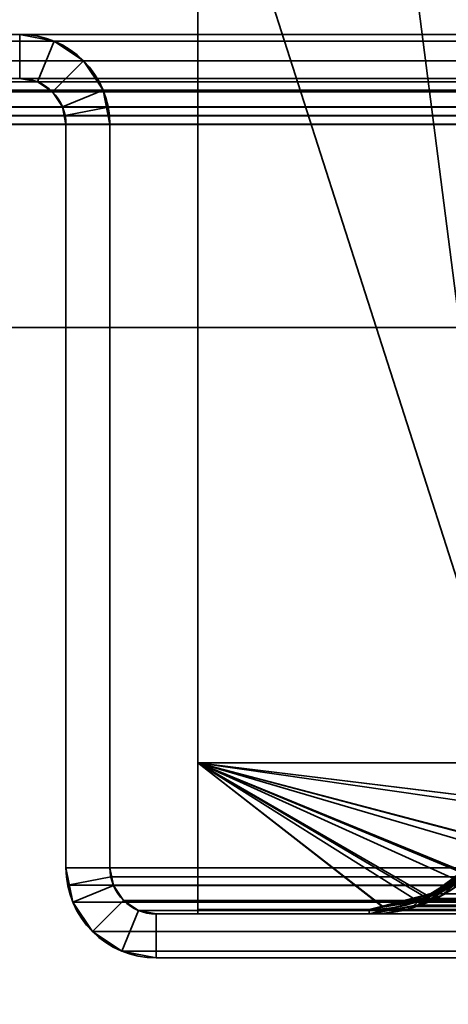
# Model space of a CAD drawing. Header units: millimetres. Extents: x -603 to 3703, y -115 to 193.
# Tile 504 of 656: x 2484 to 2499, y 47 to 81. Entities that reach past the tile are written whole.
import ezdxf

# ---------------------------------------------------------------- set-up
doc = ezdxf.new("R2010")
doc.units = ezdxf.units.MM
doc.layers.add('151', color=7, linetype='Continuous', true_color=0xffffff)

# ---------------------------------------------------------------- blocks, each defined once
blk = doc.blocks.new('UG_SURFACE_003')
at = {"layer": '151', "color": 252, "linetype": 'Continuous', "lineweight": 35}
for points in [[(3703, -18, 2212.25), (3703, 174.4, 2212.25), (2297, 174.4, 2212.25), (2297, -18, 2212.25)], [(2447, -18, 2062.25), (2447, 174.4, 2062.25), (3553, 174.4, 2062.25), (3553, -18, 2062.25)]]:
    blk.add_3dface(points, dxfattribs=at)
blk = doc.blocks.new('UG_SURFACE_165')
at = {"layer": '151', "color": 252, "linetype": 'Continuous', "lineweight": 35}
for points in [[(2483.92, 80, 2023.33), (2483.92, 80, -7.75), (2463.08, 80, -7.75), (2463.08, 80, 2044.17)], [(2483.92, 80, 2023.33), (2463.08, 80, 2044.17), (2463.08, 78.5, 2044.17), (2483.92, 78.5, 2023.33)], [(2463.08, 80, -7.75), (2483.92, 80, -7.75), (2483.92, 78.5, -7.75), (2463.08, 78.5, -7.75)], [(2485.099, 79.766, 2022.151), (2485.099, 79.766, -7.75), (2483.92, 80, -7.75), (2483.92, 80, 2023.33)], [(2483.92, 78.5, 2023.33), (2484.525, 78.38, 2022.725), (2485.099, 79.766, 2022.151), (2483.92, 80, 2023.33)], [(2483.92, 80, -7.75), (2485.099, 79.766, -7.75), (2484.525, 78.38, -7.75), (2483.92, 78.5, -7.75)], [(2484.525, 78.38, 2022.725), (2485.037, 78.037, 2022.213), (2486.098, 79.098, 2021.152), (2485.099, 79.766, 2022.151)], [(2485.099, 79.766, -7.75), (2486.098, 79.098, -7.75), (2485.037, 78.037, -7.75), (2484.525, 78.38, -7.75)], [(2486.098, 79.098, 2021.152), (2486.098, 79.098, -7.75), (2485.099, 79.766, -7.75), (2485.099, 79.766, 2022.151)], [(2486.766, 78.099, 2020.484), (2486.098, 79.098, 2021.152), (2485.037, 78.037, 2022.213), (2485.38, 77.525, 2021.87)], [(2485.38, 77.525, -7.75), (2485.037, 78.037, -7.75), (2486.098, 79.098, -7.75), (2486.766, 78.099, -7.75)], [(2486.766, 78.099, 2020.484), (2486.766, 78.099, -7.75), (2486.098, 79.098, -7.75), (2486.098, 79.098, 2021.152)], [(2483.92, 78.5, 2023.33), (2463.08, 78.5, 2044.17), (2463.08, 78.5, -7.75), (2483.92, 78.5, -7.75)], [(2483.92, 78.5, 2023.33), (2483.92, 78.5, -7.75), (2484.525, 78.38, -7.75), (2484.525, 78.38, 2022.725)], [(2484.525, 78.38, 2022.725), (2484.525, 78.38, -7.75), (2485.037, 78.037, -7.75), (2485.037, 78.037, 2022.213)], [(2485.037, 78.037, 2022.213), (2485.037, 78.037, -7.75), (2485.38, 77.525, -7.75), (2485.38, 77.525, 2021.87)], [(2486.941, 77.521, 2020.309), (2486.766, 78.099, 2020.484), (2485.38, 77.525, 2021.87), (2485.47, 77.228, 2021.78)], [(2485.5, 76.92, -7.75), (2485.38, 77.525, -7.75), (2486.766, 78.099, -7.75), (2487, 76.92, -7.75)], [(2486.766, 78.099, -7.75), (2486.766, 78.099, 2020.484), (2486.941, 77.521, 2020.309)], [(2486.941, 77.521, 2020.309), (2487, 76.92, -7.75), (2486.766, 78.099, -7.75)], [(2485.38, 77.525, -7.75), (2485.5, 76.92, -7.75), (2485.5, 76.92, 2021.75)], [(2485.5, 76.92, 2021.75), (2485.47, 77.228, 2021.78), (2485.38, 77.525, -7.75)], [(2485.47, 77.228, 2021.78), (2485.38, 77.525, 2021.87), (2485.38, 77.525, -7.75)], [(2487, 76.92, 2020.25), (2486.941, 77.521, 2020.309), (2485.47, 77.228, 2021.78), (2485.5, 76.92, 2021.75)], [(2486.941, 77.521, 2020.309), (2487, 76.92, 2020.25), (2487, 76.92, -7.75)], [(2485.5, 51.58, 2021.75), (2485.5, 76.92, 2021.75), (2485.5, 76.92, -7.75), (2485.5, 51.58, -7.75)], [(2487, 51.58, 2020.25), (2487, 76.92, 2020.25), (2485.5, 76.92, 2021.75), (2485.5, 51.58, 2021.75)], [(2487, 76.92, -7.75), (2487, 51.58, -7.75), (2485.5, 51.58, -7.75), (2485.5, 76.92, -7.75)], [(2487, 51.58, 2020.25), (2487, 51.58, -7.75), (2487, 76.92, -7.75), (2487, 76.92, 2020.25)], [(2485.5, 51.58, -7.75), (2485.734, 50.401, -7.75), (2485.734, 50.401, 2021.516)], [(2485.734, 50.401, 2021.516), (2485.559, 50.979, 2021.691), (2485.5, 51.58, -7.75)], [(2485.559, 50.979, 2021.691), (2485.5, 51.58, 2021.75), (2485.5, 51.58, -7.75)], [(2485.5, 51.58, 2021.75), (2485.559, 50.979, 2021.691), (2487.03, 51.272, 2020.22), (2487, 51.58, 2020.25)], [(2487, 51.58, -7.75), (2487.12, 50.975, -7.75), (2485.734, 50.401, -7.75), (2485.5, 51.58, -7.75)], [(2487, 51.58, -7.75), (2487.03, 51.272, 2020.22), (2487.12, 50.975, 2020.13)], [(2487, 51.58, -7.75), (2487, 51.58, 2020.25), (2487.03, 51.272, 2020.22)], [(2487.12, 50.975, 2020.13), (2487.12, 50.975, -7.75), (2487, 51.58, -7.75)], [(2485.559, 50.979, 2021.691), (2485.734, 50.401, 2021.516), (2487.12, 50.975, 2020.13), (2487.03, 51.272, 2020.22)], [(2485.734, 50.401, 2021.516), (2486.402, 49.402, 2020.848), (2487.463, 50.463, 2019.787), (2487.12, 50.975, 2020.13)], [(2487.12, 50.975, -7.75), (2487.463, 50.463, -7.75), (2486.402, 49.402, -7.75), (2485.734, 50.401, -7.75)], [(2487.463, 50.463, 2019.787), (2487.463, 50.463, -7.75), (2487.12, 50.975, -7.75), (2487.12, 50.975, 2020.13)], [(2485.734, 50.401, 2021.516), (2485.734, 50.401, -7.75), (2486.402, 49.402, -7.75), (2486.402, 49.402, 2020.848)], [(2487.975, 50.12, 2019.275), (2487.463, 50.463, 2019.787), (2486.402, 49.402, 2020.848), (2487.401, 48.734, 2019.849)], [(2487.401, 48.734, -7.75), (2486.402, 49.402, -7.75), (2487.463, 50.463, -7.75), (2487.975, 50.12, -7.75)], [(2487.975, 50.12, 2019.275), (2487.975, 50.12, -7.75), (2487.463, 50.463, -7.75), (2487.463, 50.463, 2019.787)], [(2488.58, 50, 2018.67), (2487.975, 50.12, 2019.275), (2487.401, 48.734, 2019.849), (2488.58, 48.5, 2018.67)], [(2488.58, 48.5, -7.75), (2487.401, 48.734, -7.75), (2487.975, 50.12, -7.75), (2488.58, 50, -7.75)], [(2488.58, 50, 2018.67), (2488.58, 50, -7.75), (2487.975, 50.12, -7.75), (2487.975, 50.12, 2019.275)], [(2498.92, 50, 2008.33), (2498.92, 50, -7.75), (2488.58, 50, -7.75), (2488.58, 50, 2018.67)], [(2498.92, 50, 2008.33), (2488.58, 50, 2018.67), (2488.58, 48.5, 2018.67), (2498.92, 48.5, 2008.33)], [(2488.58, 50, -7.75), (2498.92, 50, -7.75), (2498.92, 48.5, -7.75), (2488.58, 48.5, -7.75)], [(2486.402, 49.402, 2020.848), (2486.402, 49.402, -7.75), (2487.401, 48.734, -7.75), (2487.401, 48.734, 2019.849)], [(2487.401, 48.734, 2019.849), (2487.401, 48.734, -7.75), (2488.58, 48.5, -7.75), (2488.58, 48.5, 2018.67)], [(2498.92, 48.5, 2008.33), (2488.58, 48.5, 2018.67), (2488.58, 48.5, -7.75), (2498.92, 48.5, -7.75)]]:
    blk.add_3dface(points, dxfattribs=at)
blk = doc.blocks.new('UG_SURFACE_166')
at = {"layer": '151', "color": 252, "linetype": 'Continuous', "lineweight": 35}
for points in [[(2483.92, 80, 2023.33), (2483.92, 80, -7.75), (2463.08, 80, -7.75), (2463.08, 80, 2044.17)], [(2483.92, 80, 2023.33), (2463.08, 80, 2044.17), (2463.08, 78.5, 2044.17), (2483.92, 78.5, 2023.33)], [(2463.08, 80, -7.75), (2483.92, 80, -7.75), (2483.92, 78.5, -7.75), (2463.08, 78.5, -7.75)], [(2485.099, 79.766, 2022.151), (2485.099, 79.766, -7.75), (2483.92, 80, -7.75), (2483.92, 80, 2023.33)], [(2483.92, 78.5, 2023.33), (2484.525, 78.38, 2022.725), (2485.099, 79.766, 2022.151), (2483.92, 80, 2023.33)], [(2483.92, 80, -7.75), (2485.099, 79.766, -7.75), (2484.525, 78.38, -7.75), (2483.92, 78.5, -7.75)], [(2484.525, 78.38, 2022.725), (2485.037, 78.037, 2022.213), (2486.098, 79.098, 2021.152), (2485.099, 79.766, 2022.151)], [(2485.099, 79.766, -7.75), (2486.098, 79.098, -7.75), (2485.037, 78.037, -7.75), (2484.525, 78.38, -7.75)], [(2486.098, 79.098, 2021.152), (2486.098, 79.098, -7.75), (2485.099, 79.766, -7.75), (2485.099, 79.766, 2022.151)], [(2486.766, 78.099, 2020.484), (2486.098, 79.098, 2021.152), (2485.037, 78.037, 2022.213), (2485.38, 77.525, 2021.87)], [(2485.38, 77.525, -7.75), (2485.037, 78.037, -7.75), (2486.098, 79.098, -7.75), (2486.766, 78.099, -7.75)], [(2486.766, 78.099, 2020.484), (2486.766, 78.099, -7.75), (2486.098, 79.098, -7.75), (2486.098, 79.098, 2021.152)], [(2483.92, 78.5, 2023.33), (2463.08, 78.5, 2044.17), (2463.08, 78.5, -7.75), (2483.92, 78.5, -7.75)], [(2483.92, 78.5, 2023.33), (2483.92, 78.5, -7.75), (2484.525, 78.38, -7.75), (2484.525, 78.38, 2022.725)], [(2484.525, 78.38, 2022.725), (2484.525, 78.38, -7.75), (2485.037, 78.037, -7.75), (2485.037, 78.037, 2022.213)], [(2485.037, 78.037, 2022.213), (2485.037, 78.037, -7.75), (2485.38, 77.525, -7.75), (2485.38, 77.525, 2021.87)], [(2486.941, 77.521, 2020.309), (2486.766, 78.099, 2020.484), (2485.38, 77.525, 2021.87), (2485.47, 77.228, 2021.78)], [(2485.5, 76.92, -7.75), (2485.38, 77.525, -7.75), (2486.766, 78.099, -7.75), (2487, 76.92, -7.75)], [(2486.766, 78.099, -7.75), (2486.766, 78.099, 2020.484), (2486.941, 77.521, 2020.309)], [(2486.941, 77.521, 2020.309), (2487, 76.92, -7.75), (2486.766, 78.099, -7.75)], [(2485.38, 77.525, -7.75), (2485.5, 76.92, -7.75), (2485.5, 76.92, 2021.75)], [(2485.5, 76.92, 2021.75), (2485.47, 77.228, 2021.78), (2485.38, 77.525, -7.75)], [(2485.47, 77.228, 2021.78), (2485.38, 77.525, 2021.87), (2485.38, 77.525, -7.75)], [(2487, 76.92, 2020.25), (2486.941, 77.521, 2020.309), (2485.47, 77.228, 2021.78), (2485.5, 76.92, 2021.75)], [(2486.941, 77.521, 2020.309), (2487, 76.92, 2020.25), (2487, 76.92, -7.75)], [(2485.5, 51.58, 2021.75), (2485.5, 76.92, 2021.75), (2485.5, 76.92, -7.75), (2485.5, 51.58, -7.75)], [(2487, 51.58, 2020.25), (2487, 76.92, 2020.25), (2485.5, 76.92, 2021.75), (2485.5, 51.58, 2021.75)], [(2487, 76.92, -7.75), (2487, 51.58, -7.75), (2485.5, 51.58, -7.75), (2485.5, 76.92, -7.75)], [(2487, 51.58, 2020.25), (2487, 51.58, -7.75), (2487, 76.92, -7.75), (2487, 76.92, 2020.25)], [(2485.5, 51.58, -7.75), (2485.734, 50.401, -7.75), (2485.734, 50.401, 2021.516)], [(2485.734, 50.401, 2021.516), (2485.559, 50.979, 2021.691), (2485.5, 51.58, -7.75)], [(2485.559, 50.979, 2021.691), (2485.5, 51.58, 2021.75), (2485.5, 51.58, -7.75)], [(2485.5, 51.58, 2021.75), (2485.559, 50.979, 2021.691), (2487.03, 51.272, 2020.22), (2487, 51.58, 2020.25)], [(2487, 51.58, -7.75), (2487.12, 50.975, -7.75), (2485.734, 50.401, -7.75), (2485.5, 51.58, -7.75)], [(2487, 51.58, -7.75), (2487.03, 51.272, 2020.22), (2487.12, 50.975, 2020.13)], [(2487, 51.58, -7.75), (2487, 51.58, 2020.25), (2487.03, 51.272, 2020.22)], [(2487.12, 50.975, 2020.13), (2487.12, 50.975, -7.75), (2487, 51.58, -7.75)], [(2485.559, 50.979, 2021.691), (2485.734, 50.401, 2021.516), (2487.12, 50.975, 2020.13), (2487.03, 51.272, 2020.22)], [(2485.734, 50.401, 2021.516), (2486.402, 49.402, 2020.848), (2487.463, 50.463, 2019.787), (2487.12, 50.975, 2020.13)], [(2487.12, 50.975, -7.75), (2487.463, 50.463, -7.75), (2486.402, 49.402, -7.75), (2485.734, 50.401, -7.75)], [(2487.463, 50.463, 2019.787), (2487.463, 50.463, -7.75), (2487.12, 50.975, -7.75), (2487.12, 50.975, 2020.13)], [(2485.734, 50.401, 2021.516), (2485.734, 50.401, -7.75), (2486.402, 49.402, -7.75), (2486.402, 49.402, 2020.848)], [(2487.975, 50.12, 2019.275), (2487.463, 50.463, 2019.787), (2486.402, 49.402, 2020.848), (2487.401, 48.734, 2019.849)], [(2487.401, 48.734, -7.75), (2486.402, 49.402, -7.75), (2487.463, 50.463, -7.75), (2487.975, 50.12, -7.75)], [(2487.975, 50.12, 2019.275), (2487.975, 50.12, -7.75), (2487.463, 50.463, -7.75), (2487.463, 50.463, 2019.787)], [(2488.58, 50, 2018.67), (2487.975, 50.12, 2019.275), (2487.401, 48.734, 2019.849), (2488.58, 48.5, 2018.67)], [(2488.58, 48.5, -7.75), (2487.401, 48.734, -7.75), (2487.975, 50.12, -7.75), (2488.58, 50, -7.75)], [(2488.58, 50, 2018.67), (2488.58, 50, -7.75), (2487.975, 50.12, -7.75), (2487.975, 50.12, 2019.275)], [(2498.92, 50, 2008.33), (2498.92, 50, -7.75), (2488.58, 50, -7.75), (2488.58, 50, 2018.67)], [(2498.92, 50, 2008.33), (2488.58, 50, 2018.67), (2488.58, 48.5, 2018.67), (2498.92, 48.5, 2008.33)], [(2488.58, 50, -7.75), (2498.92, 50, -7.75), (2498.92, 48.5, -7.75), (2488.58, 48.5, -7.75)], [(2486.402, 49.402, 2020.848), (2486.402, 49.402, -7.75), (2487.401, 48.734, -7.75), (2487.401, 48.734, 2019.849)], [(2487.401, 48.734, 2019.849), (2487.401, 48.734, -7.75), (2488.58, 48.5, -7.75), (2488.58, 48.5, 2018.67)], [(2498.92, 48.5, 2008.33), (2488.58, 48.5, 2018.67), (2488.58, 48.5, -7.75), (2498.92, 48.5, -7.75)]]:
    blk.add_3dface(points, dxfattribs=at)
blk = doc.blocks.new('UG_SURFACE_167')
at = {"layer": '151', "color": 252, "linetype": 'Continuous', "lineweight": 35}
for points in [[(3536.92, 80, 2044.17), (2463.08, 80, 2044.17), (2461.901, 79.766, 2045.349), (3538.099, 79.766, 2045.349)], [(2483.92, 78.5, 2023.33), (2463.08, 78.5, 2044.17), (2463.08, 80, 2044.17), (2483.92, 80, 2023.33)], [(2483.92, 80, 2023.33), (2463.08, 80, 2044.17), (3536.92, 80, 2044.17), (3516.08, 80, 2023.33)], [(3514.901, 79.766, 2022.151), (2485.099, 79.766, 2022.151), (2483.92, 80, 2023.33), (3516.08, 80, 2023.33)], [(2483.92, 80, 2023.33), (2485.099, 79.766, 2022.151), (2484.525, 78.38, 2022.725), (2483.92, 78.5, 2023.33)], [(3538.099, 79.766, 2045.349), (2461.901, 79.766, 2045.349), (2460.902, 79.098, 2046.348), (3539.098, 79.098, 2046.348)], [(2485.099, 79.766, 2022.151), (2486.098, 79.098, 2021.152), (2485.037, 78.037, 2022.213), (2484.525, 78.38, 2022.725)], [(3513.902, 79.098, 2021.152), (2486.098, 79.098, 2021.152), (2485.099, 79.766, 2022.151), (3514.901, 79.766, 2022.151)], [(3539.098, 79.098, 2046.348), (2460.902, 79.098, 2046.348), (2460.234, 78.099, 2047.016), (3539.766, 78.099, 2047.016)], [(2485.38, 77.525, 2021.87), (2485.037, 78.037, 2022.213), (2486.098, 79.098, 2021.152), (2486.766, 78.099, 2020.484)], [(3513.234, 78.099, 2020.484), (2486.766, 78.099, 2020.484), (2486.098, 79.098, 2021.152), (3513.902, 79.098, 2021.152)], [(3538.037, 78.037, 2045.287), (2461.963, 78.037, 2045.287), (2462.475, 78.38, 2044.775), (3537.525, 78.38, 2044.775)], [(3537.525, 78.38, 2044.775), (2462.475, 78.38, 2044.775), (2463.08, 78.5, 2044.17), (3536.92, 78.5, 2044.17)], [(2483.92, 78.5, 2023.33), (3516.08, 78.5, 2023.33), (3536.92, 78.5, 2044.17), (2463.08, 78.5, 2044.17)], [(3516.08, 78.5, 2023.33), (2483.92, 78.5, 2023.33), (2484.525, 78.38, 2022.725), (3515.475, 78.38, 2022.725)], [(3515.475, 78.38, 2022.725), (2484.525, 78.38, 2022.725), (2485.037, 78.037, 2022.213), (3514.963, 78.037, 2022.213)], [(3539.941, 77.521, 2047.191), (3539.766, 78.099, 2047.016), (2460.234, 78.099, 2047.016), (2460.059, 77.521, 2047.191)], [(3538.38, 77.525, 2045.63), (2461.62, 77.525, 2045.63), (2461.963, 78.037, 2045.287), (3538.037, 78.037, 2045.287)], [(3514.963, 78.037, 2022.213), (2485.037, 78.037, 2022.213), (2485.38, 77.525, 2021.87), (3514.62, 77.525, 2021.87)], [(2485.47, 77.228, 2021.78), (2485.38, 77.525, 2021.87), (2486.766, 78.099, 2020.484), (2486.941, 77.521, 2020.309)], [(2486.941, 77.521, 2020.309), (2486.766, 78.099, 2020.484), (3513.234, 78.099, 2020.484)], [(2486.941, 77.521, 2020.309), (3513.234, 78.099, 2020.484), (3513.059, 77.521, 2020.309)], [(2460, 76.92, 2047.25), (3540, 76.92, 2047.25), (3539.941, 77.521, 2047.191)], [(2460.059, 77.521, 2047.191), (2460, 76.92, 2047.25), (3539.941, 77.521, 2047.191)], [(2461.53, 77.228, 2045.72), (2461.62, 77.525, 2045.63), (3538.38, 77.525, 2045.63), (3538.47, 77.228, 2045.72)], [(3514.53, 77.228, 2021.78), (2485.38, 77.525, 2021.87), (2485.47, 77.228, 2021.78)], [(3514.53, 77.228, 2021.78), (3514.62, 77.525, 2021.87), (2485.38, 77.525, 2021.87)], [(2485.5, 76.92, 2021.75), (2485.47, 77.228, 2021.78), (2486.941, 77.521, 2020.309), (2487, 76.92, 2020.25)], [(3513.059, 77.521, 2020.309), (2487, 76.92, 2020.25), (2486.941, 77.521, 2020.309)], [(3513.059, 77.521, 2020.309), (3513, 76.92, 2020.25), (2487, 76.92, 2020.25)], [(2460, 76.92, 2047.25), (2460, 70, 2047.25), (3540, 70, 2047.25), (3540, 76.92, 2047.25)], [(3538.5, 76.92, 2045.75), (2461.5, 76.92, 2045.75), (2461.53, 77.228, 2045.72)], [(2461.5, 76.92, 2045.75), (3538.5, 76.92, 2045.75), (3538.5, 70, 2045.75), (2461.5, 70, 2045.75)], [(3538.47, 77.228, 2045.72), (3538.5, 76.92, 2045.75), (2461.53, 77.228, 2045.72)], [(2485.47, 77.228, 2021.78), (3514.5, 76.92, 2021.75), (3514.53, 77.228, 2021.78)], [(2485.47, 77.228, 2021.78), (2485.5, 76.92, 2021.75), (3514.5, 76.92, 2021.75)], [(2485.5, 51.58, 2021.75), (3514.5, 51.58, 2021.75), (3514.5, 76.92, 2021.75), (2485.5, 76.92, 2021.75)], [(2485.5, 51.58, 2021.75), (2485.5, 76.92, 2021.75), (2487, 76.92, 2020.25), (2487, 51.58, 2020.25)], [(2487, 51.58, 2020.25), (2487, 76.92, 2020.25), (3513, 76.92, 2020.25), (3513, 51.58, 2020.25)], [(2461.5, 70, 2045.75), (3538.5, 70, 2045.75), (3540, 70, 2047.25), (2460, 70, 2047.25)], [(3514.5, 51.58, 2021.75), (2485.5, 51.58, 2021.75), (2485.559, 50.979, 2021.691)], [(2487, 51.58, 2020.25), (2487.03, 51.272, 2020.22), (2485.559, 50.979, 2021.691), (2485.5, 51.58, 2021.75)], [(3514.441, 50.979, 2021.691), (3514.5, 51.58, 2021.75), (2485.559, 50.979, 2021.691)], [(2487.03, 51.272, 2020.22), (2487, 51.58, 2020.25), (3513, 51.58, 2020.25)], [(2487.03, 51.272, 2020.22), (3513, 51.58, 2020.25), (3512.97, 51.272, 2020.22)], [(2487.03, 51.272, 2020.22), (2487.12, 50.975, 2020.13), (2485.734, 50.401, 2021.516), (2485.559, 50.979, 2021.691)], [(3512.97, 51.272, 2020.22), (3512.88, 50.975, 2020.13), (2487.12, 50.975, 2020.13), (2487.03, 51.272, 2020.22)], [(2485.559, 50.979, 2021.691), (2485.734, 50.401, 2021.516), (3514.266, 50.401, 2021.516), (3514.441, 50.979, 2021.691)], [(2487.12, 50.975, 2020.13), (2487.463, 50.463, 2019.787), (2486.402, 49.402, 2020.848), (2485.734, 50.401, 2021.516)], [(3512.537, 50.463, 2019.787), (2487.463, 50.463, 2019.787), (2487.12, 50.975, 2020.13), (3512.88, 50.975, 2020.13)], [(3514.266, 50.401, 2021.516), (2485.734, 50.401, 2021.516), (2486.402, 49.402, 2020.848), (3513.598, 49.402, 2020.848)], [(2487.401, 48.734, 2019.849), (2486.402, 49.402, 2020.848), (2487.463, 50.463, 2019.787), (2487.975, 50.12, 2019.275)], [(3512.025, 50.12, 2019.275), (2487.975, 50.12, 2019.275), (2487.463, 50.463, 2019.787), (3512.537, 50.463, 2019.787)], [(2488.58, 48.5, 2018.67), (2487.401, 48.734, 2019.849), (2487.975, 50.12, 2019.275), (2488.58, 50, 2018.67)], [(3511.42, 50, 2018.67), (2488.58, 50, 2018.67), (2487.975, 50.12, 2019.275), (3512.025, 50.12, 2019.275)], [(2498.92, 50, 2008.33), (2488.58, 50, 2018.67), (3511.42, 50, 2018.67), (3501.08, 50, 2008.33)], [(2498.92, 48.5, 2008.33), (2488.58, 48.5, 2018.67), (2488.58, 50, 2018.67), (2498.92, 50, 2008.33)], [(3513.598, 49.402, 2020.848), (2486.402, 49.402, 2020.848), (2487.401, 48.734, 2019.849), (3512.599, 48.734, 2019.849)], [(3512.599, 48.734, 2019.849), (2487.401, 48.734, 2019.849), (2488.58, 48.5, 2018.67), (3511.42, 48.5, 2018.67)], [(2498.92, 48.5, 2008.33), (3501.08, 48.5, 2008.33), (3511.42, 48.5, 2018.67), (2488.58, 48.5, 2018.67)]]:
    blk.add_3dface(points, dxfattribs=at)
blk = doc.blocks.new('UG_SURFACE_183')
at = {"layer": '151', "color": 41, "linetype": 'Continuous', "lineweight": 35}
for points in [[(2489, 147.3, -4.75), (2489, 173.15, -4.75), (2500.85, 173.15, -4.75), (2500.85, 55.15, -4.75)], [(2490, 89, 2017.25), (2490, 55.15, 2017.25), (2500.85, 55.15, 2006.4), (2500.85, 173.15, 2006.4)], [(2490, 89, -4.75), (2489, 147.3, -4.75), (2500.85, 55.15, -4.75)], [(2490, 55.15, 2017.25), (2490, 89, 2017.25), (2490, 89, -4.75), (2490, 55.15, -4.75)], [(2500.85, 55.15, -4.75), (2490, 55.15, -4.75), (2490, 89, -4.75)], [(2490, 55.15, 2017.25), (2490, 55.15, -4.75), (2500.85, 55.15, -4.75), (2500.85, 55.15, 2006.4)]]:
    blk.add_3dface(points, dxfattribs=at)
blk = doc.blocks.new('UG_SURFACE_186')
at = {"layer": '151', "color": 7, "linetype": 'Continuous', "lineweight": 35}
for points in [[(2497.73, 50.48, 2009.52), (2498.32, 50.631, 2008.93), (2499.218, 51.454, 2008.032), (2497.681, 50.532, 2009.569)], [(2498.844, 51.256, -4.75), (2497.681, 50.532, 2009.569), (2499.218, 51.454, 2008.032)], [(2497.742, 50.368, -4.75), (2498.932, 51.143, -4.75), (2499.448, 51.609, 2007.802)], [(2499.448, 51.609, 2007.802), (2498.32, 50.631, 2008.93), (2497.742, 50.368, -4.75)], [(2498.32, 50.631, 2008.93), (2499.448, 51.609, 2007.802), (2499.218, 51.454, 2008.032)], [(2498.844, 51.256, -4.75), (2497.728, 50.516, -4.75), (2497.681, 50.532, 2009.569)], [(2497.728, 50.516, -4.75), (2498.844, 51.256, -4.75), (2498.932, 51.143, -4.75), (2497.742, 50.368, -4.75)], [(2495.85, 50.15, 2011.4), (2497.561, 50.484, -4.75), (2496.122, 50.203, -4.75)], [(2497.561, 50.484, -4.75), (2495.85, 50.15, 2011.4), (2497.529, 50.44, 2009.721)], [(2495.85, 50, -4.75), (2496.131, 50.054, -4.75), (2497.73, 50.48, 2009.52)], [(2497.73, 50.48, 2009.52), (2495.85, 50, 2011.4), (2495.85, 50, -4.75)], [(2495.85, 50, 2011.4), (2497.73, 50.48, 2009.52), (2497.529, 50.44, 2009.721)], [(2497.529, 50.44, 2009.721), (2495.85, 50.15, 2011.4), (2495.85, 50, 2011.4)], [(2497.614, 50.338, -4.75), (2496.131, 50.054, -4.75), (2496.122, 50.203, -4.75), (2497.561, 50.484, -4.75)], [(2496.131, 50.054, -4.75), (2497.614, 50.338, -4.75), (2497.73, 50.48, 2009.52)], [(2497.681, 50.532, 2009.569), (2497.529, 50.44, 2009.721), (2497.73, 50.48, 2009.52)], [(2497.529, 50.44, 2009.721), (2497.681, 50.532, 2009.569), (2497.689, 50.508, -4.75)], [(2497.529, 50.44, 2009.721), (2497.689, 50.508, -4.75), (2497.561, 50.484, -4.75)], [(2497.731, 50.361, -4.75), (2497.614, 50.338, -4.75), (2497.561, 50.484, -4.75), (2497.689, 50.508, -4.75)], [(2497.73, 50.48, 2009.52), (2497.614, 50.338, -4.75), (2497.731, 50.361, -4.75)], [(2497.728, 50.516, -4.75), (2497.689, 50.508, -4.75), (2497.681, 50.532, 2009.569)], [(2497.689, 50.508, -4.75), (2497.728, 50.516, -4.75), (2497.742, 50.368, -4.75), (2497.731, 50.361, -4.75)], [(2498.32, 50.631, 2008.93), (2497.73, 50.48, 2009.52), (2497.742, 50.368, -4.75)], [(2497.731, 50.361, -4.75), (2497.742, 50.368, -4.75), (2497.73, 50.48, 2009.52)], [(2495.85, 50.15, 2011.4), (2490, 50.15, 2017.25), (2490, 50, 2017.25), (2495.85, 50, 2011.4)], [(2490, 50.15, -4.75), (2495.85, 50.15, -4.75), (2495.85, 50, -4.75), (2490, 50, -4.75)], [(2490, 50.15, -4.75), (2490, 50, -4.75), (2490, 50, 2017.25), (2490, 50.15, 2017.25)], [(2495.85, 50.15, 2011.4), (2495.85, 50.15, -4.75), (2490, 50.15, -4.75), (2490, 50.15, 2017.25)], [(2496.131, 50.054, -4.75), (2495.85, 50, -4.75), (2495.85, 50.15, -4.75), (2496.122, 50.203, -4.75)], [(2496.122, 50.203, -4.75), (2495.85, 50.15, -4.75), (2495.85, 50.15, 2011.4)], [(2495.85, 50, 2011.4), (2490, 50, 2017.25), (2490, 50, -4.75), (2495.85, 50, -4.75)]]:
    blk.add_3dface(points, dxfattribs=at)
blk = doc.blocks.new('UG_SURFACE_187')
at = {"layer": '151', "color": 14, "linetype": 'Continuous', "lineweight": 35}
for points in [[(2490, 55.15, -4.75), (2499.051, 51.391, -4.75), (2497.796, 50.552, -4.75)], [(2490, 55.15, -4.75), (2500.594, 53.861, -4.75), (2500.469, 53.237, -4.75), (2499.997, 52.529, -4.75)], [(2497.796, 50.552, -4.75), (2497.763, 50.531, -4.75), (2496.3, 50.24, -4.75), (2490, 55.15, -4.75)], [(2490, 55.15, -4.75), (2500.85, 55.15, -4.75), (2500.594, 53.861, -4.75)], [(2499.997, 52.529, -4.75), (2499.386, 51.614, -4.75), (2499.051, 51.391, -4.75), (2490, 55.15, -4.75)], [(2496.3, 50.24, -4.75), (2495.85, 50.15, -4.75), (2490, 50.15, -4.75), (2490, 55.15, -4.75)], [(2490, 50.15, 2017.25), (2490, 55.15, 2017.25), (2490, 55.15, -4.75), (2490, 50.15, -4.75)], [(2500.85, 55.15, 2006.4), (2500.85, 55.15, -4.75), (2490, 55.15, -4.75), (2490, 55.15, 2017.25)], [(2490, 55.15, 2017.25), (2499.028, 51.464, 2008.221), (2500.007, 52.372, 2007.242), (2500.061, 52.49, 2007.189)], [(2490, 55.15, 2017.25), (2497.785, 50.659, 2009.465), (2498.311, 50.797, 2008.939), (2499.028, 51.464, 2008.221)], [(2490, 55.15, 2017.25), (2490, 50.15, 2017.25), (2495.85, 50.15, 2011.4), (2496.301, 50.269, 2010.949)], [(2496.301, 50.269, 2010.949), (2497.785, 50.659, 2009.465), (2490, 55.15, 2017.25)], [(2500.061, 52.49, 2007.189), (2500.676, 53.845, 2006.573), (2490, 55.15, 2017.25)], [(2500.676, 53.845, 2006.573), (2500.677, 53.846, 2006.573), (2500.85, 55.15, 2006.4), (2490, 55.15, 2017.25)], [(2500.594, 53.861, -4.75), (2500.85, 55.15, -4.75), (2500.85, 55.15, 2006.4)], [(2500.85, 55.15, 2006.4), (2500.677, 53.846, 2006.573), (2500.594, 53.861, -4.75)], [(2499.997, 52.529, -4.75), (2500.469, 53.237, -4.75), (2500.676, 53.845, 2006.573)], [(2500.676, 53.845, 2006.573), (2500.061, 52.49, 2007.189), (2499.997, 52.529, -4.75)], [(2500.469, 53.237, -4.75), (2500.594, 53.861, -4.75), (2500.676, 53.845, 2006.573)], [(2500.677, 53.846, 2006.573), (2500.676, 53.845, 2006.573), (2500.594, 53.861, -4.75)], [(2499.051, 51.391, -4.75), (2499.386, 51.614, -4.75), (2500.061, 52.49, 2007.189)], [(2500.061, 52.49, 2007.189), (2500.007, 52.372, 2007.242), (2499.051, 51.391, -4.75)], [(2499.386, 51.614, -4.75), (2499.997, 52.529, -4.75), (2500.061, 52.49, 2007.189)], [(2500.007, 52.372, 2007.242), (2499.028, 51.464, 2008.221), (2499.051, 51.391, -4.75)], [(2497.796, 50.552, -4.75), (2499.051, 51.391, -4.75), (2499.028, 51.464, 2008.221)], [(2499.028, 51.464, 2008.221), (2498.311, 50.797, 2008.939), (2497.796, 50.552, -4.75)], [(2498.311, 50.797, 2008.939), (2497.785, 50.659, 2009.465), (2497.796, 50.552, -4.75)], [(2496.3, 50.24, -4.75), (2497.763, 50.531, -4.75), (2497.785, 50.659, 2009.465)], [(2497.785, 50.659, 2009.465), (2496.301, 50.269, 2010.949), (2496.3, 50.24, -4.75)], [(2497.763, 50.531, -4.75), (2497.796, 50.552, -4.75), (2497.785, 50.659, 2009.465)], [(2490, 50.15, 2017.25), (2490, 50.15, -4.75), (2495.85, 50.15, -4.75), (2495.85, 50.15, 2011.4)], [(2495.85, 50.15, -4.75), (2496.3, 50.24, -4.75), (2496.301, 50.269, 2010.949)], [(2496.301, 50.269, 2010.949), (2495.85, 50.15, 2011.4), (2495.85, 50.15, -4.75)]]:
    blk.add_3dface(points, dxfattribs=at)
blk = doc.blocks.new('UG_SURFACE_188')
at = {"layer": '151', "color": 14, "linetype": 'Continuous', "lineweight": 35}
for points in [[(2490, 55.15, 2017.25), (2499.865, 52.259, 2007.385), (2499.534, 51.769, 2007.716), (2498.764, 51.185, 2008.486)], [(2498.764, 51.185, 2008.486), (2498.116, 50.693, 2009.134), (2497.38, 50.517, 2009.87), (2490, 55.15, 2017.25)], [(2490, 55.15, 2017.25), (2500.85, 55.15, 2006.4), (2500.759, 54.198, 2006.491), (2500.571, 53.631, 2006.679)], [(2500.571, 53.631, 2006.679), (2500.357, 52.984, 2006.893), (2499.865, 52.259, 2007.385), (2490, 55.15, 2017.25)], [(2497.38, 50.517, 2009.87), (2495.85, 50.15, 2011.4), (2490, 50.15, 2017.25), (2490, 55.15, 2017.25)], [(3510, 50.15, 2017.25), (3510, 55.15, 2017.25), (2490, 55.15, 2017.25), (2490, 50.15, 2017.25)], [(3510, 55.15, 2017.25), (3499.15, 55.15, 2006.4), (2500.85, 55.15, 2006.4), (2490, 55.15, 2017.25)], [(2498.116, 50.693, 2009.134), (3501.231, 51.185, 2008.481), (3502.471, 50.44, 2009.721)], [(2498.116, 50.693, 2009.134), (2498.764, 51.185, 2008.486), (3501.231, 51.185, 2008.481)], [(2495.85, 50.15, 2011.4), (2497.38, 50.517, 2009.87), (3502.607, 50.417, 2009.857)], [(3502.607, 50.417, 2009.857), (3504.15, 50.15, 2011.4), (2495.85, 50.15, 2011.4)], [(3502.471, 50.44, 2009.721), (2497.38, 50.517, 2009.87), (2498.116, 50.693, 2009.134)], [(3502.471, 50.44, 2009.721), (3502.607, 50.417, 2009.857), (2497.38, 50.517, 2009.87)], [(3504.15, 50.15, 2011.4), (3510, 50.15, 2017.25), (2490, 50.15, 2017.25), (2495.85, 50.15, 2011.4)]]:
    blk.add_3dface(points, dxfattribs=at)
blk = doc.blocks.new('UG_SURFACE_189')
at = {"layer": '151', "color": 7, "linetype": 'Continuous', "lineweight": 35}
for points in [[(2498.677, 50.958, 2008.572), (2497.579, 50.299, 2009.671), (2497.682, 50.532, 2009.567), (2499.218, 51.454, 2008.032)], [(2499.218, 51.454, 2008.032), (2497.682, 50.532, 2009.567), (3502.32, 50.589, 2009.57)], [(2497.579, 50.299, 2009.671), (2498.677, 50.958, 2008.572), (3501.321, 50.935, 2008.571)], [(2497.579, 50.299, 2009.671), (3501.321, 50.935, 2008.571), (3501.816, 50.559, 2009.066)], [(2497.334, 50.256, 2009.917), (2495.85, 50, 2011.4), (2495.85, 50.15, 2011.4), (2497.529, 50.44, 2009.721)], [(2497.529, 50.44, 2009.721), (2495.85, 50.15, 2011.4), (3504.15, 50.15, 2011.4)], [(3501.816, 50.559, 2009.066), (2497.334, 50.256, 2009.917), (2497.579, 50.299, 2009.671)], [(3501.816, 50.559, 2009.066), (3502.679, 50.352, 2009.929), (2497.334, 50.256, 2009.917)], [(2497.529, 50.44, 2009.721), (2497.579, 50.299, 2009.671), (2497.334, 50.256, 2009.917)], [(2497.529, 50.44, 2009.721), (3504.15, 50.15, 2011.4), (3502.32, 50.589, 2009.57)], [(3502.32, 50.589, 2009.57), (2497.682, 50.532, 2009.567), (2497.529, 50.44, 2009.721)], [(2497.579, 50.299, 2009.671), (2497.529, 50.44, 2009.721), (2497.682, 50.532, 2009.567)], [(2490, 50.15, 2017.25), (2490, 50, 2017.25), (3510, 50, 2017.25), (3510, 50.15, 2017.25)], [(2495.85, 50, 2011.4), (2490, 50, 2017.25), (2490, 50.15, 2017.25), (2495.85, 50.15, 2011.4)], [(3510, 50.15, 2017.25), (3504.15, 50.15, 2011.4), (2495.85, 50.15, 2011.4), (2490, 50.15, 2017.25)], [(3504.15, 50, 2011.4), (2495.85, 50, 2011.4), (2497.334, 50.256, 2009.917)], [(2497.334, 50.256, 2009.917), (3502.679, 50.352, 2009.929), (3504.15, 50, 2011.4)], [(3510, 50, 2017.25), (2490, 50, 2017.25), (2495.85, 50, 2011.4), (3504.15, 50, 2011.4)]]:
    blk.add_3dface(points, dxfattribs=at)
blk = doc.blocks.new('UG_SURFACE_190')
at = {"layer": '151', "color": 41, "linetype": 'Continuous', "lineweight": 35}
for points in [[(2500.85, 173.15, 2006.4), (2500.85, 55.15, 2006.4), (2490, 55.15, 2017.25), (2490, 89, 2017.25)], [(3510, 55.15, 2017.25), (3510, 89, 2017.25), (2490, 89, 2017.25), (2490, 55.15, 2017.25)], [(3499.15, 55.15, 2006.4), (3510, 55.15, 2017.25), (2490, 55.15, 2017.25), (2500.85, 55.15, 2006.4)]]:
    blk.add_3dface(points, dxfattribs=at)

msp = doc.modelspace()

# ---------------------------------------------------------------- linework, layer by layer
at = {"layer": '151', "color": 252, "linetype": 'Continuous', "lineweight": 35, "true_color": 0x939598}
for p, q in [((2490, 55.15, 2017.25), (2490, 89, 2017.25)), ((2490, 55.15, 2017.25), (2490, 89, 2017.25)), ((2490, 89, -4.75), (2490, 55.15, -4.75)), ((3536.92, 80, 2044.17), (2463.08, 80, 2044.17)), ((2483.92, 80, 2023.33), (2463.08, 80, 2044.17)), ((3516.08, 80, 2023.33), (2483.92, 80, 2023.33)), ((3536.92, 78.5, 2044.17), (2463.08, 78.5, 2044.17)), ((2483.92, 78.5, 2023.33), (2463.08, 78.5, 2044.17)), ((3516.08, 78.5, 2023.33), (2483.92, 78.5, 2023.33)), ((3540, 76.92, 2047.25), (2460, 76.92, 2047.25)), ((3538.5, 76.92, 2045.75), (2461.5, 76.92, 2045.75)), ((2485.5, 51.58, 2021.75), (2485.5, 76.92, 2021.75)), ((2485.5, 76.92, -7.75), (2485.5, 51.58, -7.75)), ((2485.5, 76.92, 2021.75), (2485.5, 76.92, -7.75)), ((2485.5, 51.58, 2021.75), (2485.5, 76.92, 2021.75)), ((2485.5, 76.92, -7.75), (2485.5, 51.58, -7.75)), ((2485.5, 76.92, 2021.75), (2485.5, 76.92, -7.75)), ((3514.5, 76.92, 2021.75), (2485.5, 76.92, 2021.75)), ((2485.5, 51.58, 2021.75), (2485.5, 76.92, 2021.75)), ((2487, 51.58, 2020.25), (2487, 76.92, 2020.25)), ((3513, 76.92, 2020.25), (2487, 76.92, 2020.25)), ((2487, 76.92, -7.75), (2487, 51.58, -7.75)), ((2487, 51.58, 2020.25), (2487, 76.92, 2020.25)), ((2487, 76.92, 2020.25), (2487, 76.92, -7.75)), ((2487, 76.92, 2020.25), (2487, 76.92, -7.75)), ((2487, 76.92, -7.75), (2487, 51.58, -7.75)), ((2487, 51.58, 2020.25), (2487, 76.92, 2020.25)), ((3540, 70, 2047.25), (2460, 70, 2047.25)), ((3538.5, 70, 2045.75), (2461.5, 70, 2045.75)), ((2490, 50.15, 2017.25), (2490, 55.15, 2017.25)), ((2500.85, 55.15, 2006.4), (2490, 55.15, 2017.25)), ((2490, 55.15, 2017.25), (3510, 55.15, 2017.25)), ((2490, 55.15, 2017.25), (2490, 55.15, -4.75)), ((2500.85, 55.15, 2006.4), (2490, 55.15, 2017.25)), ((2490, 55.15, -4.75), (2490, 55.15, 2017.25)), ((2490, 50.15, 2017.25), (2490, 55.15, 2017.25)), ((2490, 55.15, -4.75), (2490, 50.15, -4.75)), ((2490, 55.15, 2017.25), (2500.85, 55.15, 2006.4)), ((2490, 55.15, 2017.25), (2500.85, 55.15, 2006.4)), ((2490, 55.15, -4.75), (2500.85, 55.15, -4.75)), ((2500.85, 55.15, -4.75), (2490, 55.15, -4.75)), ((3510, 55.15, 2017.25), (2490, 55.15, 2017.25)), ((2485.5, 51.58, 2021.75), (2485.5, 51.58, -7.75)), ((3514.5, 51.58, 2021.75), (2485.5, 51.58, 2021.75)), ((2485.5, 51.58, 2021.75), (2485.5, 51.58, -7.75)), ((3513, 51.58, 2020.25), (2487, 51.58, 2020.25)), ((2487, 51.58, 2020.25), (2487, 51.58, -7.75)), ((2487, 51.58, 2020.25), (2487, 51.58, -7.75)), ((2495.85, 50.15, 2011.4), (2490, 50.15, 2017.25)), ((2490, 50, 2017.25), (2490, 50.15, 2017.25)), ((2495.85, 50.15, 2011.4), (2490, 50.15, 2017.25)), ((2490, 50.15, -4.75), (2490, 50.15, 2017.25)), ((2490, 50.15, 2017.25), (3510, 50.15, 2017.25)), ((2490, 50.15, -4.75), (2490, 50, -4.75)), ((2490, 50.15, -4.75), (2495.85, 50.15, -4.75)), ((2490, 50, 2017.25), (2490, 50.15, 2017.25)), ((2490, 50.15, 2017.25), (2490, 50.15, -4.75)), ((2495.85, 50.15, -4.75), (2490, 50.15, -4.75)), ((2490, 50.15, 2017.25), (2495.85, 50.15, 2011.4)), ((3510, 50.15, 2017.25), (2490, 50.15, 2017.25)), ((2490, 50.15, 2017.25), (2495.85, 50.15, 2011.4)), ((3504.15, 50.15, 2011.4), (2495.85, 50.15, 2011.4)), ((2495.85, 50.15, 2011.4), (2495.85, 50.15, -4.75)), ((2495.85, 50.15, 2011.4), (2495.85, 50.15, -4.75)), ((3504.15, 50.15, 2011.4), (2495.85, 50.15, 2011.4)), ((2488.58, 50, -7.75), (2498.92, 50, -7.75)), ((2498.92, 50, 2008.33), (2488.58, 50, 2018.67)), ((2488.58, 50, 2018.67), (2488.58, 50, -7.75)), ((2488.58, 50, -7.75), (2498.92, 50, -7.75)), ((2498.92, 50, 2008.33), (2488.58, 50, 2018.67)), ((2498.92, 50, 2008.33), (2488.58, 50, 2018.67)), ((3511.42, 50, 2018.67), (2488.58, 50, 2018.67)), ((2488.58, 50, 2018.67), (2488.58, 50, -7.75)), ((2490, 50, 2017.25), (2495.85, 50, 2011.4)), ((2495.85, 50, 2011.4), (2490, 50, 2017.25)), ((2490, 50, 2017.25), (2490, 50, -4.75)), ((2490, 50, -4.75), (2495.85, 50, -4.75)), ((3510, 50, 2017.25), (2490, 50, 2017.25)), ((2495.85, 50, 2011.4), (2495.85, 50, -4.75)), ((3504.15, 50, 2011.4), (2495.85, 50, 2011.4)), ((2498.92, 48.5, 2008.33), (2488.58, 48.5, 2018.67)), ((2488.58, 48.5, 2018.67), (2488.58, 48.5, -7.75)), ((2498.92, 48.5, 2008.33), (2488.58, 48.5, 2018.67)), ((2488.58, 48.5, -7.75), (2498.92, 48.5, -7.75)), ((2498.92, 48.5, 2008.33), (2488.58, 48.5, 2018.67)), ((2488.58, 48.5, 2018.67), (2488.58, 48.5, -7.75)), ((3511.42, 48.5, 2018.67), (2488.58, 48.5, 2018.67)), ((2488.58, 48.5, -7.75), (2498.92, 48.5, -7.75))]:
    msp.add_line(p, q, dxfattribs=at)
at = {"layer": '151', "color": 252, "linetype": 'Continuous', "lineweight": 35, "true_color": 0x939598, "extrusion": (0, 0, -1)}
for centre, radius, start, end in [((-2483.92, 76.92, 7.75), 3.08, 90, 180), ((-2483.92, 76.92, 7.75), 3.08, 90, 180), ((-2483.92, 76.92, 7.75), 1.58, 90, 180), ((-2483.92, 76.92, 7.75), 1.58, 90, 180), ((-2488.58, 51.58, 7.75), 3.08, 270, 0), ((-2488.58, 51.58, 7.75), 3.08, 270, 0), ((-2488.58, 51.58, 7.75), 1.58, 270, 0), ((-2488.58, 51.58, 7.75), 1.58, 270, 0)]:
    msp.add_arc(centre, radius, start, end, dxfattribs=at)
at = {"layer": '151', "color": 252, "linetype": 'Continuous', "lineweight": 35, "true_color": 0x939598}
msp.add_arc((2495.85, 55.15, -4.75), 5, 270, 0, dxfattribs=at)
at = {"layer": '151', "color": 252, "linetype": 'Continuous', "lineweight": 35, "true_color": 0x939598, "extrusion": (0.707107, 6.12323e-17, 0.707107)}
for centre, major_axis, start_param, end_param in [((2483.92, 76.92, 2023.33), (-3.08, 0, 3.08), 3.141593, 4.712389), ((2483.92, 76.92, 2023.33), (-3.08, 0, 3.08), 3.141593, 4.712389), ((2483.92, 76.92, 2023.33), (-3.08, 0, 3.08), 3.141593, 4.712389), ((2483.92, 76.92, 2023.33), (-1.58, 0, 1.58), 3.141593, 4.712389), ((2483.92, 76.92, 2023.33), (-1.58, 0, 1.58), 3.141593, 4.712389), ((2483.92, 76.92, 2023.33), (-1.58, 0, 1.58), 3.141593, 4.712389), ((2488.58, 51.58, 2018.67), (-3.08, 0, 3.08), 0, 1.570796), ((2488.58, 51.58, 2018.67), (-3.08, 0, 3.08), 0, 1.570796), ((2488.58, 51.58, 2018.67), (-3.08, 0, 3.08), 0, 1.570796), ((2488.58, 51.58, 2018.67), (-1.58, 0, 1.58), 0, 1.570796), ((2488.58, 51.58, 2018.67), (-1.58, 0, 1.58), 0, 1.570796), ((2488.58, 51.58, 2018.67), (-1.58, 0, 1.58), 0, 1.570796)]:
    msp.add_ellipse(centre, major_axis=major_axis, ratio=0.707107, start_param=start_param, end_param=end_param, dxfattribs=at)
at = {"layer": '151', "color": 252, "linetype": 'Continuous', "lineweight": 35, "true_color": 0x939598}
for points, knots in [([(2500.85, 55.15, 2006.4), (2500.85, 54.343, 2006.4), (2500.649, 53.569, 2006.601), (2499.997, 52.264, 2007.253), (2499.559, 51.738, 2007.691), (2498.106, 50.511, 2009.144), (2496.981, 50.15, 2010.269), (2495.85, 50.15, 2011.4)], [0, 0, 0, 0, 0.25, 0.25, 0.5, 0.5, 1, 1, 1, 1]), ([(2500.85, 55.15, -4.75), (2500.85, 54.561, -4.75), (2500.743, 53.925, -4.75), (2500.255, 52.694, -4.75), (2499.874, 52.103, -4.75), (2498.897, 51.126, -4.75), (2498.306, 50.745, -4.75), (2497.075, 50.257, -4.75), (2496.439, 50.15, -4.75), (2495.85, 50.15, -4.75)], [0, 0, 0, 0, 0.25, 0.25, 0.5, 0.5, 0.75, 0.75, 1, 1, 1, 1]), ([(2495.85, 50.15, 2011.4), (2496.416, 50.15, 2010.834), (2496.97, 50.243, 2010.28), (2498.055, 50.626, 2009.195), (2498.588, 50.919, 2008.662), (2499.552, 51.731, 2007.698), (2499.992, 52.255, 2007.258), (2500.648, 53.565, 2006.602), (2500.85, 54.343, 2006.4), (2500.85, 55.15, 2006.4)], [0, 0, 0, 0, 0.25, 0.25, 0.5, 0.5, 0.75, 0.75, 1, 1, 1, 1]), ([(2501, 55.15, -4.75), (2501, 53.798, -4.75), (2500.445, 52.462, -4.75), (2498.538, 50.555, -4.75), (2497.202, 50, -4.75), (2495.85, 50, -4.75)], [0, 0, 0, 0, 0.5, 0.5, 1, 1, 1, 1]), ([(2500.85, 55.15, 2006.4), (2500.85, 54.342, 2006.4), (2500.649, 53.567, 2006.601), (2499.996, 52.261, 2007.254), (2499.557, 51.735, 2007.693), (2498.102, 50.509, 2009.148), (2496.972, 50.15, 2010.278), (2495.85, 50.15, 2011.4)], [0, 0, 0, 0, 0.25, 0.25, 0.5, 0.5, 1, 1, 1, 1]), ([(2501, 55.15, 2006.25), (2501, 54.319, 2006.25), (2500.793, 53.521, 2006.457), (2500.122, 52.177, 2007.128), (2499.671, 51.635, 2007.579), (2498.174, 50.372, 2009.076), (2497.015, 50, 2010.235), (2495.85, 50, 2011.4)], [0, 0, 0, 0, 0.25, 0.25, 0.5, 0.5, 1, 1, 1, 1])]:
    msp.add_open_spline(points, degree=3, knots=knots, dxfattribs=at)
for points in [[(2501, 55.15, 2006.25), (2501, 50, 2006.25), (2495.85, 50, 2011.4)], [(2495.85, 50.15, 2011.4), (2500.85, 50.15, 2006.4), (2500.85, 55.15, 2006.4)]]:
    msp.add_rational_spline(points, [1, 0.707106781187, 1], degree=2, dxfattribs=at)
msp.add_open_spline([(2495.85, 50, -4.75), (2495.85, 50.15, -4.75)], degree=1, dxfattribs=at)

# ---------------------------------------------------------------- block references
for name in ['UG_SURFACE_186', 'UG_SURFACE_189', 'UG_SURFACE_003', 'UG_SURFACE_183', 'UG_SURFACE_190', 'UG_SURFACE_165', 'UG_SURFACE_166', 'UG_SURFACE_167', 'UG_SURFACE_187', 'UG_SURFACE_188']:
    msp.add_blockref(name, (0, 0), dxfattribs=at)

doc.saveas('drawing.dxf')
